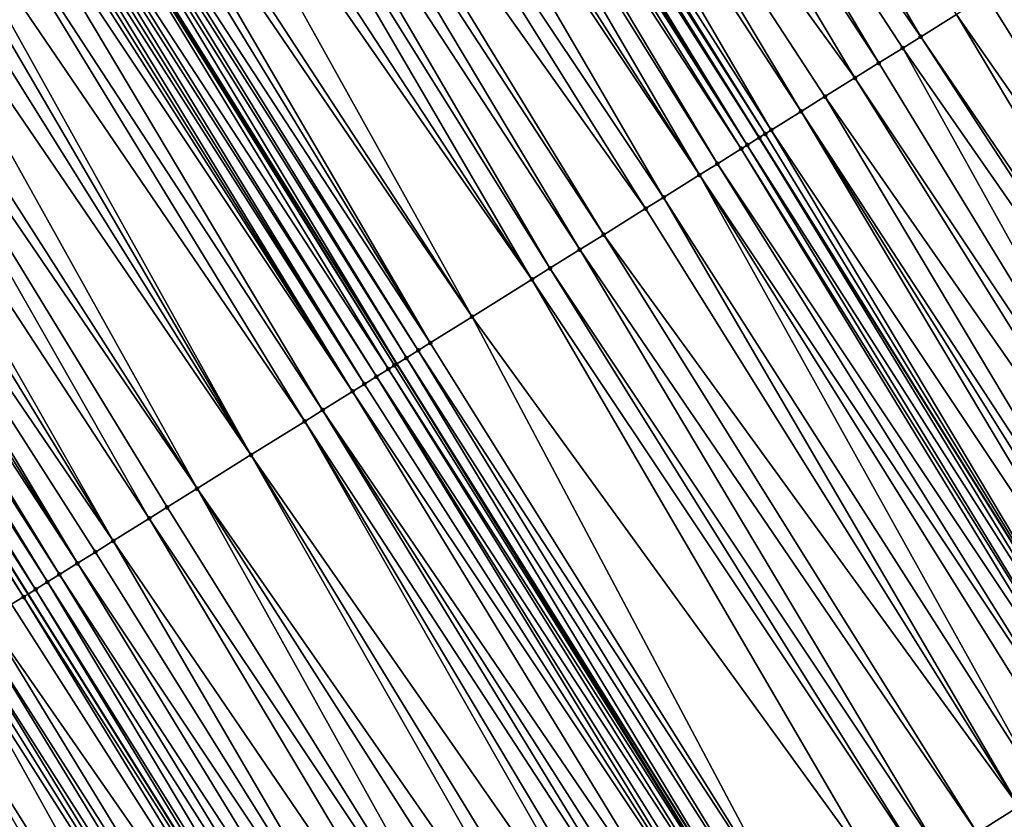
# Model space of a CAD drawing. Header units: feet. Extents: x 2004186 to 2014793, y 836912 to 864902.
# Tile 454 of 974: x 2009870 to 2009898, y 848924 to 848947. Entities that reach past the tile are written whole.
import ezdxf

# ---------------------------------------------------------------- set-up
doc = ezdxf.new("R2010")
doc.units = ezdxf.units.FT
doc.header["$LTSCALE"] = 100
doc.header["$MEASUREMENT"] = 0
for name, color, linetype, lineweight in [('EP_Travel Lane', 5, 'Continuous', 40), ('GPL_Skip Line', 2, 'Continuous', 40), ('Road Shots', 4, 'Continuous', 200), ('Road X-Section', 30, 'Continuous', 13)]:
    doc.layers.add(name, color=color, linetype=linetype, lineweight=lineweight)
doc.layers.add('I-77 SB_MM21-27-Surface-TIN', color=7, linetype='Continuous')

msp = doc.modelspace()

# ---------------------------------------------------------------- linework, layer by layer
at = {"layer": 'EP_Travel Lane'}
msp.add_polyline3d([(2009922.732590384, 848845.9093054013, 427.7466532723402), (2009912.311521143, 848862.9794874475, 427.6353479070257), (2009901.890393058, 848880.049765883, 427.5545564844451), (2009891.469273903, 848897.1200296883, 427.4691715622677), (2009881.063165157, 848913.8753565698, 427.4190355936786), (2009870.463312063, 848930.8352990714, 427.3590392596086), (2009859.863490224, 848947.7951915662, 427.2796639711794), (2009849.263633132, 848964.755140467, 427.2221198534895), (2009838.720720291, 848981.3424521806, 427.1364189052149), (2009827.963152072, 848998.2030135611, 427.0771608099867), (2009817.205627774, 849015.0635061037, 426.9972308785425), (2009806.448035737, 849031.9241048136, 426.949170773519), (2009795.557487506, 849048.2402471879, 426.8732766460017), (2009784.392036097, 849064.8334639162, 426.7987282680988), (2009773.226573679, 849081.4266970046, 426.7300865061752), (2009762.061131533, 849098.0198999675, 426.6504041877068), (2009750.965655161, 849114.3226856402, 426.583410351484)], dxfattribs=at)
at = {"layer": 'GPL_Skip Line'}
for points in [[(2009953.829437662, 848841.4261146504, 428.721481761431), (2009943.524610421, 848858.56616258, 428.6641164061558), (2009933.127624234, 848875.6511519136, 428.5878087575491), (2009922.730622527, 848892.7361667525, 428.519566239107), (2009912.33363203, 848909.8211631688, 428.4454982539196), (2009901.793440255, 848926.8179547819, 428.3846184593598), (2009891.20368886, 848943.7842266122, 428.3312489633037), (2009880.613957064, 848960.750467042, 428.2658008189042), (2009870.024222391, 848977.7167120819, 428.202126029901), (2009859.249325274, 848994.5654839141, 428.1196564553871), (2009848.421835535, 849011.3809139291, 428.0372503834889), (2009837.59432419, 849028.196377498, 427.9649437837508), (2009826.766831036, 849045.0118128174, 427.8841342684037), (2009815.719622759, 849061.6833479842, 427.8140215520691), (2009804.626809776, 849078.3250743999, 427.7626321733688), (2009793.534014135, 849094.966774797, 427.701693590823), (2009782.441233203, 849111.6084531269, 427.6326563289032), (2009771.182598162, 849128.138074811, 427.5321407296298)], [(2009933.158281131, 848852.2558033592, 428.2070710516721), (2009922.774190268, 848869.3486734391, 428.1384617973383), (2009912.390098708, 848886.4415446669, 428.0702190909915), (2009902.006056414, 848903.5343347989, 427.976362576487), (2009891.530412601, 848920.4104319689, 427.9136971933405), (2009880.92433474, 848937.3665026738, 427.8573967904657), (2009870.318280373, 848954.3225358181, 427.7865722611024), (2009859.712203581, 848971.2786048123, 427.72960863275), (2009849.022044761, 848987.9779411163, 427.6566642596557), (2009838.194197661, 849004.7931455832, 427.5752317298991), (2009827.36634023, 849021.608366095, 427.4986247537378), (2009816.538476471, 849038.4235964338, 427.4249755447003), (2009805.637161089, 849054.960949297, 427.3642147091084), (2009794.594976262, 849071.6363890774, 427.304301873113), (2009783.5527462, 849088.3118971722, 427.2693528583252), (2009772.510594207, 849104.9872873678, 427.1912455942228), (2009761.310572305, 849121.3920772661, 427.0964918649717)]]:
    msp.add_polyline3d(points, dxfattribs=at)
at = {"layer": 'I-77 SB_MM21-27-Surface-TIN', "color": 128, "linetype": 'ByBlock', "lineweight": -2}
for points in [[(2009885.703473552, 848963.928016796, 428.5017053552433), (2009884.346269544, 848963.0806695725, 428.4385580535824), (2009895.784253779, 848946.6440212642, 428.5435003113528)], [(2009885.703473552, 848963.928016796, 428.5017053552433), (2009895.784253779, 848946.6440212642, 428.5435003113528), (2009896.802156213, 848947.2795325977, 428.5912100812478)], [(2009884.346269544, 848963.0806695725, 428.4385580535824), (2009883.667673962, 848962.6569856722, 428.4030268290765), (2009894.596699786, 848945.9025932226, 428.4885496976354)], [(2009884.346269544, 848963.0806695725, 428.4385580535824), (2009895.275303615, 848946.32626391, 428.5189964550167), (2009895.784253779, 848946.6440212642, 428.5435003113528)], [(2009884.346269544, 848963.0806695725, 428.4385580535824), (2009894.596699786, 848945.9025932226, 428.4885496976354), (2009895.275303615, 848946.32626391, 428.5189964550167)], [(2009883.667673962, 848962.6569856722, 428.4030268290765), (2009882.140831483, 848961.7037007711, 428.3245719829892), (2009893.91810389, 848945.4789098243, 428.4532135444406)], [(2009883.667673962, 848962.6569856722, 428.4030268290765), (2009893.91810389, 848945.4789098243, 428.4532135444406), (2009894.596699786, 848945.9025932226, 428.4885496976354)], [(2009882.140831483, 848961.7037007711, 428.3245719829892), (2009881.46223099, 848961.2800247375, 428.2920667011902), (2009892.391252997, 848944.5256384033, 428.3799486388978)], [(2009882.140831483, 848961.7037007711, 428.3245719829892), (2009893.069851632, 848944.949317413, 428.4135966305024), (2009893.91810389, 848945.4789098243, 428.4532135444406)], [(2009882.140831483, 848961.7037007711, 428.3245719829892), (2009892.391252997, 848944.5256384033, 428.3799486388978), (2009893.069851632, 848944.949317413, 428.4135966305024)], [(2009881.46223099, 848961.2800247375, 428.2920667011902), (2009880.783617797, 848960.8563690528, 428.2673888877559), (2009891.542996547, 848943.9960527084, 428.3429151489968)], [(2009881.46223099, 848961.2800247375, 428.2920667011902), (2009891.542996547, 848943.9960527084, 428.3429151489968), (2009892.391252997, 848944.5256384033, 428.3799486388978)], [(2009880.444309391, 848960.6445441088, 428.2561647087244), (2009891.20368886, 848943.7842266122, 428.3312489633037), (2009880.613957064, 848960.750467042, 428.2658008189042)], [(2009880.783617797, 848960.8563690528, 428.2673888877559), (2009880.613957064, 848960.750467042, 428.2658008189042), (2009891.373341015, 848943.890142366, 428.3381228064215)], [(2009891.373341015, 848943.890142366, 428.3381228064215), (2009880.613957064, 848960.750467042, 428.2658008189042), (2009891.20368886, 848943.7842266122, 428.3312489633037)], [(2009880.783617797, 848960.8563690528, 428.2673888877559), (2009891.373341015, 848943.890142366, 428.3381228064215), (2009891.542996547, 848943.9960527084, 428.3429151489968)], [(2009880.105016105, 848960.4326949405, 428.2356226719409), (2009879.765706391, 848960.2208720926, 428.2252049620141), (2009890.694746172, 848943.4664572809, 428.3021378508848)], [(2009880.274666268, 848960.5386138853, 428.2437244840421), (2009880.105016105, 848960.4326949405, 428.2356226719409), (2009890.864397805, 848943.5723738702, 428.3093330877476)], [(2009880.105016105, 848960.4326949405, 428.2356226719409), (2009890.694746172, 848943.4664572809, 428.3021378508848), (2009890.864397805, 848943.5723738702, 428.3093330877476)], [(2009880.444309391, 848960.6445441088, 428.2561647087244), (2009880.274666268, 848960.5386138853, 428.2437244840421), (2009890.864397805, 848943.5723738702, 428.3093330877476)], [(2009880.444309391, 848960.6445441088, 428.2561647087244), (2009890.864397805, 848943.5723738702, 428.3093330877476), (2009891.20368886, 848943.7842266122, 428.3312489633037)], [(2009879.765706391, 848960.2208720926, 428.2252049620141), (2009879.426400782, 848960.0090426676, 428.2122571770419), (2009890.016129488, 848943.0428071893, 428.2796135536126)], [(2009879.765706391, 848960.2208720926, 428.2252049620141), (2009890.016129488, 848943.0428071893, 428.2796135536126), (2009890.694746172, 848943.4664572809, 428.3021378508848)], [(2009879.426400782, 848960.0090426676, 428.2122571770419), (2009878.747803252, 848959.5853618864, 428.1779257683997), (2009889.507177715, 848942.7250524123, 428.2561009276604)], [(2009879.426400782, 848960.0090426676, 428.2122571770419), (2009889.507177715, 848942.7250524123, 428.2561009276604), (2009890.016129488, 848943.0428071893, 428.2796135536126)], [(2009878.747803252, 848959.5853618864, 428.1779257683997), (2009878.40851081, 848959.3735113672, 428.1568640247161), (2009889.507177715, 848942.7250524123, 428.2561009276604)], [(2009878.40851081, 848959.3735113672, 428.1568640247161), (2009877.390617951, 848958.7379846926, 428.103250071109), (2009888.489289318, 848942.0895185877, 428.1997398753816)], [(2009878.40851081, 848959.3735113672, 428.1568640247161), (2009888.489289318, 848942.0895185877, 428.1997398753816), (2009889.507177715, 848942.7250524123, 428.2561009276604)], [(2009877.390617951, 848958.7379846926, 428.103250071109), (2009876.372709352, 848958.1024832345, 428.0593360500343), (2009887.980334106, 848941.7717693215, 428.1783470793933)], [(2009877.390617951, 848958.7379846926, 428.103250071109), (2009887.980334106, 848941.7717693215, 428.1783470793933), (2009888.489289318, 848942.0895185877, 428.1997398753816)], [(2009876.372709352, 848958.1024832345, 428.0593360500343), (2009875.863751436, 848957.7847382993, 428.0396076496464), (2009886.792781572, 848941.0303389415, 428.1224969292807)], [(2009876.372709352, 848958.1024832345, 428.0593360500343), (2009886.792781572, 848941.0303389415, 428.1224969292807), (2009887.980334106, 848941.7717693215, 428.1783470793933)], [(2009875.863751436, 848957.7847382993, 428.0396076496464), (2009875.185142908, 848957.3610751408, 428.0120548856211), (2009886.114172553, 848940.6066765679, 428.0952482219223)], [(2009875.863751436, 848957.7847382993, 428.0396076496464), (2009886.114172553, 848940.6066765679, 428.0952482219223), (2009886.792781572, 848941.0303389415, 428.1224969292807)], [(2009875.185142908, 848957.3610751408, 428.0120548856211), (2009874.676191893, 848957.0433191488, 427.988073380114), (2009885.26591638, 848940.0770904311, 428.0580447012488)], [(2009875.185142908, 848957.3610751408, 428.0120548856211), (2009885.26591638, 848940.0770904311, 428.0580447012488), (2009886.114172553, 848940.6066765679, 428.0952482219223)], [(2009874.676191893, 848957.0433191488, 427.988073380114), (2009873.827940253, 848956.5137257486, 427.9480733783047), (2009884.756960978, 848939.7593414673, 428.0367681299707)], [(2009874.676191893, 848957.0433191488, 427.988073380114), (2009884.756960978, 848939.7593414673, 428.0367681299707), (2009885.26591638, 848940.0770904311, 428.0580447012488)], [(2009873.827940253, 848956.5137257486, 427.9480733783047), (2009873.31898419, 848956.195977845, 427.9272031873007), (2009884.756960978, 848939.7593414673, 428.0367681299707)], [(2009873.31898419, 848956.195977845, 427.9272031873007), (2009872.131420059, 848955.4545660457, 427.8784966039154), (2009883.060449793, 848938.7001673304, 427.9616445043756)], [(2009873.31898419, 848956.195977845, 427.9272031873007), (2009883.060449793, 848938.7001673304, 427.9616445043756), (2009884.756960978, 848939.7593414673, 428.0367681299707)], [(2009872.131420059, 848955.4545660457, 427.8784966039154), (2009871.792111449, 848955.2427414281, 427.8673981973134), (2009883.060449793, 848938.7001673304, 427.9616445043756)], [(2009871.792111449, 848955.2427414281, 427.8673981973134), (2009871.452805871, 848955.0309119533, 427.8544313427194), (2009881.872879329, 848937.9587656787, 427.9168448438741)], [(2009871.792111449, 848955.2427414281, 427.8673981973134), (2009881.872879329, 848937.9587656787, 427.9168448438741), (2009883.060449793, 848938.7001673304, 427.9616445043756)], [(2009871.452805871, 848955.0309119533, 427.8544313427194), (2009870.943856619, 848954.7131531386, 427.8293639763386), (2009881.872879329, 848937.9587656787, 427.9168448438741)], [(2009870.774210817, 848954.6072272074, 427.8185748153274), (2009870.60456865, 848954.5012954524, 427.8055454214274), (2009881.194294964, 848937.5350638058, 427.8744024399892)], [(2009870.943856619, 848954.7131531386, 427.8293639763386), (2009870.774210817, 848954.6072272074, 427.8185748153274), (2009881.53358005, 848937.7469261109, 427.8999967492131)], [(2009870.774210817, 848954.6072272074, 427.8185748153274), (2009881.194294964, 848937.5350638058, 427.8744024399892), (2009881.53358005, 848937.7469261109, 427.8999967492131)], [(2009870.943856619, 848954.7131531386, 427.8293639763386), (2009881.53358005, 848937.7469261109, 427.8999967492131), (2009881.872879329, 848937.9587656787, 427.9168448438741)], [(2009870.265278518, 848954.2894412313, 427.7830596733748), (2009869.756302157, 848953.971725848, 427.7746987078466), (2009880.685352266, 848937.2172944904, 427.845297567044)], [(2009870.265278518, 848954.2894412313, 427.7830596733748), (2009880.855003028, 848937.3232124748, 427.8530293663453), (2009870.318280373, 848954.3225358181, 427.7865722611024)], [(2009870.265278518, 848954.2894412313, 427.7830596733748), (2009880.685352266, 848937.2172944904, 427.845297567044), (2009880.855003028, 848937.3232124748, 427.8530293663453)], [(2009870.60456865, 848954.5012954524, 427.8055454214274), (2009870.318280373, 848954.3225358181, 427.7865722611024), (2009880.92433474, 848937.3665026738, 427.8573967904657)], [(2009880.855003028, 848937.3232124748, 427.8530293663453), (2009880.92433474, 848937.3665026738, 427.8573967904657), (2009870.318280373, 848954.3225358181, 427.7865722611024)], [(2009870.60456865, 848954.5012954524, 427.8055454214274), (2009880.92433474, 848937.3665026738, 427.8573967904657), (2009881.194294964, 848937.5350638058, 427.8744024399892)], [(2009869.416979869, 848953.7599231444, 427.7720295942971), (2009869.247325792, 848953.6540104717, 427.7663403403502), (2009880.006732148, 848936.7936498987, 427.8248888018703)], [(2009869.58663837, 848953.8658287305, 427.7749928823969), (2009869.416979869, 848953.7599231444, 427.7720295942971), (2009880.006732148, 848936.7936498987, 427.8248888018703)], [(2009869.756302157, 848953.971725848, 427.7746987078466), (2009869.58663837, 848953.8658287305, 427.7749928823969), (2009880.346047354, 848937.0054639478, 427.8319209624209)], [(2009869.58663837, 848953.8658287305, 427.7749928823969), (2009880.006732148, 848936.7936498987, 427.8248888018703), (2009880.346047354, 848937.0054639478, 427.8319209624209)], [(2009869.756302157, 848953.971725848, 427.7746987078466), (2009880.346047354, 848937.0054639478, 427.8319209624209), (2009880.685352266, 848937.2172944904, 427.845297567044)], [(2009868.90803537, 848953.4421567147, 427.7440331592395), (2009868.568741, 848953.2303092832, 427.7241591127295), (2009879.667431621, 848936.5818123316, 427.8088101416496)], [(2009869.077678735, 848953.5480865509, 427.7563244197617), (2009868.90803537, 848953.4421567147, 427.7440331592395), (2009879.667431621, 848936.5818123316, 427.8088101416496)], [(2009869.247325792, 848953.6540104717, 427.7663403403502), (2009869.077678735, 848953.5480865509, 427.7563244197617), (2009879.667431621, 848936.5818123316, 427.8088101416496)], [(2009869.247325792, 848953.6540104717, 427.7663403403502), (2009879.667431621, 848936.5818123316, 427.8088101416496), (2009880.006732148, 848936.7936498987, 427.8248888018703)], [(2009868.568741, 848953.2303092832, 427.7241591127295), (2009867.890138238, 848952.8066368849, 427.6930522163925), (2009878.819180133, 848936.0522186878, 427.7687190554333)], [(2009868.568741, 848953.2303092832, 427.7241591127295), (2009878.819180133, 848936.0522186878, 427.7687190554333), (2009879.667431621, 848936.5818123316, 427.8088101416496)], [(2009867.890138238, 848952.8066368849, 427.6930522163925), (2009867.041896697, 848952.2770273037, 427.6468280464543), (2009878.310233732, 848935.7344553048, 427.741896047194)], [(2009867.890138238, 848952.8066368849, 427.6930522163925), (2009878.310233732, 848935.7344553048, 427.741896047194), (2009878.819180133, 848936.0522186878, 427.7687190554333)], [(2009866.70260748, 848952.0651716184, 427.6237789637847), (2009866.193667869, 848951.7473973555, 427.5927695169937), (2009876.7833987, 848934.7811584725, 427.6588563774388)], [(2009867.041896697, 848952.2770273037, 427.6468280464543), (2009866.70260748, 848952.0651716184, 427.6237789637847), (2009876.7833987, 848934.7811584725, 427.6588563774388)], [(2009867.041896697, 848952.2770273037, 427.6468280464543), (2009876.7833987, 848934.7811584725, 427.6588563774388), (2009878.310233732, 848935.7344553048, 427.741896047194)], [(2009866.193667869, 848951.7473973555, 427.5927695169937), (2009865.51506723, 848951.323721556, 427.5603543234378), (2009876.7833987, 848934.7811584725, 427.6588563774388)], [(2009865.51506723, 848951.323721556, 427.5603543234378), (2009864.497158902, 848950.6882196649, 427.5162736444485), (2009875.256546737, 848933.8278887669, 427.5862512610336)], [(2009865.51506723, 848951.323721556, 427.5603543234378), (2009875.256546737, 848933.8278887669, 427.5862512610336), (2009876.7833987, 848934.7811584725, 427.6588563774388)], [(2009864.497158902, 848950.6882196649, 427.5162736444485), (2009863.988211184, 848950.3704583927, 427.4902610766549), (2009875.256546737, 848933.8278887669, 427.5862512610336)], [(2009863.988211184, 848950.3704583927, 427.4902610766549), (2009862.970309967, 848949.7349451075, 427.4417975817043), (2009873.899347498, 848932.9805339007, 427.5201682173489)], [(2009863.988211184, 848950.3704583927, 427.4902610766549), (2009874.408301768, 848933.298284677, 427.5421419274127), (2009875.256546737, 848933.8278887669, 427.5862512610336)], [(2009863.988211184, 848950.3704583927, 427.4902610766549), (2009873.899347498, 848932.9805339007, 427.5201682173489), (2009874.408301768, 848933.298284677, 427.5421419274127)], [(2009862.970309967, 848949.7349451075, 427.4417975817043), (2009862.461367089, 848949.4171760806, 427.412802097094), (2009872.881455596, 848932.3450056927, 427.4659676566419)], [(2009862.970309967, 848949.7349451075, 427.4417975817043), (2009872.881455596, 848932.3450056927, 427.4659676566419), (2009873.899347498, 848932.9805339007, 427.5201682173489)], [(2009862.461367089, 848949.4171760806, 427.412802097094), (2009861.613124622, 848948.8875679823, 427.3671483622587), (2009872.881455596, 848932.3450056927, 427.4659676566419)], [(2009861.613124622, 848948.8875679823, 427.3671483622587), (2009861.27381923, 848948.6757382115, 427.3540676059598), (2009871.863531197, 848931.7095295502, 427.4317944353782)], [(2009861.613124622, 848948.8875679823, 427.3671483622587), (2009872.372500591, 848932.0272560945, 427.4444471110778), (2009872.881455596, 848932.3450056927, 427.4659676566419)], [(2009861.613124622, 848948.8875679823, 427.3671483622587), (2009871.863531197, 848931.7095295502, 427.4317944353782), (2009872.372500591, 848932.0272560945, 427.4444471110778)], [(2009860.934518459, 848948.4639010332, 427.3381375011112), (2009860.59522336, 848948.2520547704, 427.3187130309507), (2009871.354581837, 848931.3917709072, 427.4067948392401)], [(2009861.27381923, 848948.6757382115, 427.3540676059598), (2009860.934518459, 848948.4639010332, 427.3381375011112), (2009871.863531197, 848931.7095295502, 427.4317944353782)], [(2009860.934518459, 848948.4639010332, 427.3381375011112), (2009871.354581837, 848931.3917709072, 427.4067948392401), (2009871.863531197, 848931.7095295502, 427.4317944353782)], [(2009860.59522336, 848948.2520547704, 427.3187130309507), (2009860.255938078, 848948.0401927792, 427.2932384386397), (2009871.015290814, 848931.1799181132, 427.3848590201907)], [(2009860.59522336, 848948.2520547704, 427.3187130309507), (2009871.015290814, 848931.1799181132, 427.3848590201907), (2009871.354581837, 848931.3917709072, 427.4067948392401)], [(2009898.329015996, 848948.2327897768, 428.6589967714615), (2009897.650417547, 848947.8091104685, 428.6252339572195), (2009908.240163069, 848930.8428480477, 428.6822455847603)], [(2009860.086291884, 848947.9342674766, 427.282690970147), (2009859.916635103, 848947.828359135, 427.2786677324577), (2009870.675998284, 848930.9680677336, 427.3638520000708)], [(2009860.255938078, 848948.0401927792, 427.2932384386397), (2009860.086291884, 848947.9342674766, 427.282690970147), (2009870.675998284, 848930.9680677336, 427.3638520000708)], [(2009860.255938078, 848948.0401927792, 427.2932384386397), (2009870.675998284, 848930.9680677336, 427.3638520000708), (2009871.015290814, 848931.1799181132, 427.3848590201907)], [(2009859.577298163, 848947.6165799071, 427.2850288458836), (2009870.336684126, 848930.7562520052, 427.3561738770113), (2009859.863490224, 848947.7951915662, 427.2796639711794)], [(2009859.577298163, 848947.6165799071, 427.2850288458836), (2009869.997364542, 848930.5444449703, 427.3518396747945), (2009870.336684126, 848930.7562520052, 427.3561738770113)], [(2009859.916635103, 848947.828359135, 427.2786677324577), (2009859.863490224, 848947.7951915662, 427.2796639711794), (2009870.463312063, 848930.8352990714, 427.3590392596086)], [(2009870.336684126, 848930.7562520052, 427.3561738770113), (2009870.463312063, 848930.8352990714, 427.3590392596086), (2009859.863490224, 848947.7951915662, 427.2796639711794)], [(2009859.916635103, 848947.828359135, 427.2786677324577), (2009870.463312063, 848930.8352990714, 427.3590392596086), (2009870.675998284, 848930.9680677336, 427.3638520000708)], [(2009897.650417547, 848947.8091104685, 428.6252339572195), (2009896.802156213, 848947.2795325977, 428.5912100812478), (2009908.240163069, 848930.8428480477, 428.6822455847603)], [(2009896.802156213, 848947.2795325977, 428.5912100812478), (2009895.784253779, 848946.6440212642, 428.5435003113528), (2009907.052599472, 848930.1014353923, 428.6332092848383)], [(2009896.802156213, 848947.2795325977, 428.5912100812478), (2009907.052599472, 848930.1014353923, 428.6332092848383), (2009908.240163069, 848930.8428480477, 428.6822455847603)], [(2009895.784253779, 848946.6440212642, 428.5435003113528), (2009895.275303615, 848946.32626391, 428.5189964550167), (2009906.713300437, 848929.8895954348, 428.6162100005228)], [(2009895.784253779, 848946.6440212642, 428.5435003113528), (2009906.713300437, 848929.8895954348, 428.6162100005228), (2009907.052599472, 848930.1014353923, 428.6332092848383)], [(2009895.275303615, 848946.32626391, 428.5189964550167), (2009894.596699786, 848945.9025932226, 428.4885496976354), (2009905.016796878, 848928.8304090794, 428.5363803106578)], [(2009895.275303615, 848946.32626391, 428.5189964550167), (2009905.016796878, 848928.8304090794, 428.5363803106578), (2009906.713300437, 848929.8895954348, 428.6162100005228)], [(2009894.596699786, 848945.9025932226, 428.4885496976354), (2009893.91810389, 848945.4789098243, 428.4532135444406), (2009905.016796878, 848928.8304090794, 428.5363803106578)], [(2009893.91810389, 848945.4789098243, 428.4532135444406), (2009893.069851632, 848944.949317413, 428.4135966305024), (2009904.507850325, 848928.5126459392, 428.5096489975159)], [(2009893.91810389, 848945.4789098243, 428.4532135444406), (2009904.507850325, 848928.5126459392, 428.5096489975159), (2009905.016796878, 848928.8304090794, 428.5363803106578)], [(2009893.069851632, 848944.949317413, 428.4135966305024), (2009892.391252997, 848944.5256384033, 428.3799486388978), (2009903.320296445, 848927.7712177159, 428.4546242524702)], [(2009893.069851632, 848944.949317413, 428.4135966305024), (2009903.320296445, 848927.7712177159, 428.4546242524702), (2009904.507850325, 848928.5126459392, 428.5096489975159)], [(2009892.391252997, 848944.5256384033, 428.3799486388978), (2009891.542996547, 848943.9960527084, 428.3429151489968), (2009902.64169887, 848927.3475370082, 428.4203208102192)], [(2009892.391252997, 848944.5256384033, 428.3799486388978), (2009902.980997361, 848927.5593778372, 428.4376553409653), (2009903.320296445, 848927.7712177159, 428.4546242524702)], [(2009892.391252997, 848944.5256384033, 428.3799486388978), (2009902.64169887, 848927.3475370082, 428.4203208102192), (2009902.980997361, 848927.5593778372, 428.4376553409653)], [(2009891.542996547, 848943.9960527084, 428.3429151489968), (2009891.373341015, 848943.890142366, 428.3381228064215), (2009901.793440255, 848926.8179547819, 428.3846184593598)], [(2009891.542996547, 848943.9960527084, 428.3429151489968), (2009901.793440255, 848926.8179547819, 428.3846184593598), (2009902.64169887, 848927.3475370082, 428.4203208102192)], [(2009890.864397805, 848943.5723738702, 428.3093330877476), (2009901.623788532, 848926.7120383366, 428.3774779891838), (2009891.20368886, 848943.7842266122, 428.3312489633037)], [(2009891.373341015, 848943.890142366, 428.3381228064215), (2009891.20368886, 848943.7842266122, 428.3312489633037), (2009901.793440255, 848926.8179547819, 428.3846184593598)], [(2009901.623788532, 848926.7120383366, 428.3774779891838), (2009901.793440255, 848926.8179547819, 428.3846184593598), (2009891.20368886, 848943.7842266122, 428.3312489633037)], [(2009890.694746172, 848943.4664572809, 428.3021378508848), (2009890.016129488, 848943.0428071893, 428.2796135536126), (2009901.114842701, 848926.3942740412, 428.3503022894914)], [(2009890.864397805, 848943.5723738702, 428.3093330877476), (2009890.694746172, 848943.4664572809, 428.3021378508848), (2009901.28449371, 848926.5001916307, 428.3578829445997)], [(2009890.694746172, 848943.4664572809, 428.3021378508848), (2009901.114842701, 848926.3942740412, 428.3503022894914), (2009901.28449371, 848926.5001916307, 428.3578829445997)], [(2009890.864397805, 848943.5723738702, 428.3093330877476), (2009901.28449371, 848926.5001916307, 428.3578829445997), (2009901.623788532, 848926.7120383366, 428.3774779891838)], [(2009890.016129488, 848943.0428071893, 428.2796135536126), (2009889.507177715, 848942.7250524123, 428.2561009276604), (2009900.605879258, 848926.0765379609, 428.3339798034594)], [(2009890.016129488, 848943.0428071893, 428.2796135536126), (2009900.605879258, 848926.0765379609, 428.3339798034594), (2009901.114842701, 848926.3942740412, 428.3503022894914)], [(2009889.507177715, 848942.7250524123, 428.2561009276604), (2009888.489289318, 848942.0895185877, 428.1997398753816), (2009899.248686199, 848925.2291731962, 428.2640845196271)], [(2009889.507177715, 848942.7250524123, 428.2561009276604), (2009900.096926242, 848925.7587851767, 428.3112319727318), (2009900.605879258, 848926.0765379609, 428.3339798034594)], [(2009889.507177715, 848942.7250524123, 428.2561009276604), (2009899.248686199, 848925.2291731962, 428.2640845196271), (2009900.096926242, 848925.7587851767, 428.3112319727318)], [(2009888.489289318, 848942.0895185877, 428.1997398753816), (2009887.980334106, 848941.7717693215, 428.1783470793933), (2009898.570087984, 848924.805493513, 428.2301750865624)], [(2009888.489289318, 848942.0895185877, 428.1997398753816), (2009898.570087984, 848924.805493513, 428.2301750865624), (2009899.248686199, 848925.2291731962, 428.2640845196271)], [(2009887.980334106, 848941.7717693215, 428.1783470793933), (2009886.792781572, 848941.0303389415, 428.1224969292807), (2009898.570087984, 848924.805493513, 428.2301750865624)], [(2009886.792781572, 848941.0303389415, 428.1224969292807), (2009886.114172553, 848940.6066765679, 428.0952482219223), (2009897.382528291, 848924.0640746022, 428.1787324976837)], [(2009886.792781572, 848941.0303389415, 428.1224969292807), (2009897.382528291, 848924.0640746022, 428.1787324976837), (2009898.570087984, 848924.805493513, 428.2301750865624)], [(2009886.114172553, 848940.6066765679, 428.0952482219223), (2009885.26591638, 848940.0770904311, 428.0580447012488), (2009896.364612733, 848923.4285842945, 428.1391069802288)], [(2009886.114172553, 848940.6066765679, 428.0952482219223), (2009896.364612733, 848923.4285842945, 428.1391069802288), (2009897.382528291, 848924.0640746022, 428.1787324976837)], [(2009885.26591638, 848940.0770904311, 428.0580447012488), (2009884.756960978, 848939.7593414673, 428.0367681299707), (2009895.855662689, 848923.1108267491, 428.1145277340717)], [(2009885.26591638, 848940.0770904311, 428.0580447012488), (2009895.855662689, 848923.1108267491, 428.1145277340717), (2009896.364612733, 848923.4285842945, 428.1391069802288)], [(2009884.756960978, 848939.7593414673, 428.0367681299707), (2009883.060449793, 848938.7001673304, 427.9616445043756), (2009894.837760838, 848922.47531448, 428.0664546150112)], [(2009884.756960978, 848939.7593414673, 428.0367681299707), (2009894.837760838, 848922.47531448, 428.0664546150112), (2009895.855662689, 848923.1108267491, 428.1145277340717)], [(2009883.060449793, 848938.7001673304, 427.9616445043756), (2009881.872879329, 848937.9587656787, 427.9168448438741), (2009892.462632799, 848920.9924905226, 427.9689023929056)], [(2009883.060449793, 848938.7001673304, 427.9616445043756), (2009892.462632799, 848920.9924905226, 427.9689023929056), (2009894.837760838, 848922.47531448, 428.0664546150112)], [(2009881.872879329, 848937.9587656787, 427.9168448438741), (2009881.53358005, 848937.7469261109, 427.8999967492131), (2009892.462632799, 848920.9924905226, 427.9689023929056)], [(2009881.194294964, 848937.5350638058, 427.8744024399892), (2009880.92433474, 848937.3665026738, 427.8573967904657), (2009891.530412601, 848920.4104319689, 427.9136971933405)], [(2009881.53358005, 848937.7469261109, 427.8999967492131), (2009881.194294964, 848937.5350638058, 427.8744024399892), (2009891.953683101, 848920.6747324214, 427.9441093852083)], [(2009881.194294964, 848937.5350638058, 427.8744024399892), (2009891.530412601, 848920.4104319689, 427.9136971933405), (2009891.953683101, 848920.6747324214, 427.9441093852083)], [(2009881.53358005, 848937.7469261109, 427.8999967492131), (2009891.953683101, 848920.6747324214, 427.9441093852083), (2009892.462632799, 848920.9924905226, 427.9689023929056)], [(2009880.855003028, 848937.3232124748, 427.8530293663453), (2009880.685352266, 848937.2172944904, 427.845297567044), (2009891.444752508, 848920.3569437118, 427.9075424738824)], [(2009880.855003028, 848937.3232124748, 427.8530293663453), (2009891.444752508, 848920.3569437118, 427.9075424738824), (2009880.92433474, 848937.3665026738, 427.8573967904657)], [(2009891.444752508, 848920.3569437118, 427.9075424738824), (2009891.530412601, 848920.4104319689, 427.9136971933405), (2009880.92433474, 848937.3665026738, 427.8573967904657)], [(2009880.346047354, 848937.0054639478, 427.8319209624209), (2009880.006732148, 848936.7936498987, 427.8248888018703), (2009890.766114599, 848919.9333276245, 427.8980958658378)], [(2009880.685352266, 848937.2172944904, 427.845297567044), (2009880.346047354, 848937.0054639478, 427.8319209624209), (2009891.27509932, 848920.2510296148, 427.9013053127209)], [(2009880.346047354, 848937.0054639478, 427.8319209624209), (2009890.93577055, 848920.0392372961, 427.9026307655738), (2009891.27509932, 848920.2510296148, 427.9013053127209)], [(2009880.346047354, 848937.0054639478, 427.8319209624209), (2009890.766114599, 848919.9333276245, 427.8980958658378), (2009890.93577055, 848920.0392372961, 427.9026307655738)], [(2009880.685352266, 848937.2172944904, 427.845297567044), (2009891.27509932, 848920.2510296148, 427.9013053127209), (2009891.444752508, 848920.3569437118, 427.9075424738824)], [(2009880.006732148, 848936.7936498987, 427.8248888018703), (2009879.667431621, 848936.5818123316, 427.8088101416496), (2009890.766114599, 848919.9333276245, 427.8980958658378)], [(2009879.667431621, 848936.5818123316, 427.8088101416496), (2009878.819180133, 848936.0522186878, 427.7687190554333), (2009890.087517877, 848919.5096455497, 427.8632665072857)], [(2009879.667431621, 848936.5818123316, 427.8088101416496), (2009890.087517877, 848919.5096455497, 427.8632665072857), (2009890.766114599, 848919.9333276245, 427.8980958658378)], [(2009878.819180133, 848936.0522186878, 427.7687190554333), (2009878.310233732, 848935.7344553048, 427.741896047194), (2009889.2392718, 848918.9800432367, 427.819837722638)], [(2009878.819180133, 848936.0522186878, 427.7687190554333), (2009889.578574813, 848919.1918768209, 427.834385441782), (2009890.087517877, 848919.5096455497, 427.8632665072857)], [(2009878.819180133, 848936.0522186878, 427.7687190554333), (2009889.2392718, 848918.9800432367, 427.819837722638), (2009889.578574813, 848919.1918768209, 427.834385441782)], [(2009878.310233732, 848935.7344553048, 427.741896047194), (2009876.7833987, 848934.7811584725, 427.6588563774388), (2009888.221377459, 848918.3445189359, 427.7671364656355)], [(2009878.310233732, 848935.7344553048, 427.741896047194), (2009888.560679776, 848918.5563536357, 427.7821133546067), (2009889.2392718, 848918.9800432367, 427.819837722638)], [(2009878.310233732, 848935.7344553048, 427.741896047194), (2009888.221377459, 848918.3445189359, 427.7671364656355), (2009888.560679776, 848918.5563536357, 427.7821133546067)], [(2009876.7833987, 848934.7811584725, 427.6588563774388), (2009875.256546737, 848933.8278887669, 427.5862512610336), (2009886.694532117, 848917.391238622, 427.690445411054)], [(2009876.7833987, 848934.7811584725, 427.6588563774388), (2009887.20348402, 848917.7089931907, 427.7138795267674), (2009888.221377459, 848918.3445189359, 427.7671364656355)], [(2009876.7833987, 848934.7811584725, 427.6588563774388), (2009886.694532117, 848917.391238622, 427.690445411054), (2009887.20348402, 848917.7089931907, 427.7138795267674)], [(2009875.256546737, 848933.8278887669, 427.5862512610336), (2009874.408301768, 848933.298284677, 427.5421419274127), (2009884.998028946, 848916.3320516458, 427.6103769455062)], [(2009875.256546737, 848933.8278887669, 427.5862512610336), (2009886.015927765, 848916.9675687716, 427.6603182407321), (2009886.694532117, 848917.391238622, 427.690445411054)], [(2009875.256546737, 848933.8278887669, 427.5862512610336), (2009884.998028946, 848916.3320516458, 427.6103769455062), (2009886.015927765, 848916.9675687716, 427.6603182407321)], [(2009874.408301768, 848933.298284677, 427.5421419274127), (2009873.899347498, 848932.9805339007, 427.5201682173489), (2009884.998028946, 848916.3320516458, 427.6103769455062)], [(2009873.899347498, 848932.9805339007, 427.5201682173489), (2009872.881455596, 848932.3450056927, 427.4659676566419), (2009884.149774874, 848915.8024621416, 427.5718751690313)], [(2009873.899347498, 848932.9805339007, 427.5201682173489), (2009884.149774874, 848915.8024621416, 427.5718751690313), (2009884.998028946, 848916.3320516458, 427.6103769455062)], [(2009872.881455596, 848932.3450056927, 427.4659676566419), (2009872.372500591, 848932.0272560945, 427.4444471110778), (2009882.962229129, 848915.0610208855, 427.511837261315)], [(2009872.881455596, 848932.3450056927, 427.4659676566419), (2009882.962229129, 848915.0610208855, 427.511837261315), (2009884.149774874, 848915.8024621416, 427.5718751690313)], [(2009872.372500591, 848932.0272560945, 427.4444471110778), (2009871.863531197, 848931.7095295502, 427.4317944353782), (2009882.962229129, 848915.0610208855, 427.511837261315)], [(2009871.863531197, 848931.7095295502, 427.4317944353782), (2009871.354581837, 848931.3917709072, 427.4067948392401), (2009882.283616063, 848914.6373649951, 427.4870799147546)], [(2009871.863531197, 848931.7095295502, 427.4317944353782), (2009882.283616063, 848914.6373649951, 427.4870799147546), (2009882.962229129, 848915.0610208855, 427.511837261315)], [(2009871.354581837, 848931.3917709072, 427.4067948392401), (2009871.015290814, 848931.1799181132, 427.3848590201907), (2009881.774669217, 848914.3196023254, 427.4605295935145)], [(2009871.354581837, 848931.3917709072, 427.4067948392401), (2009881.774669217, 848914.3196023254, 427.4605295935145), (2009882.283616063, 848914.6373649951, 427.4870799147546)], [(2009871.015290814, 848931.1799181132, 427.3848590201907), (2009870.675998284, 848930.9680677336, 427.3638520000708), (2009881.26573334, 848914.0018220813, 427.4272189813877)], [(2009871.015290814, 848931.1799181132, 427.3848590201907), (2009881.26573334, 848914.0018220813, 427.4272189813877), (2009881.774669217, 848914.3196023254, 427.4605295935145)], [(2009870.336684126, 848930.7562520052, 427.3561738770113), (2009881.063165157, 848913.8753565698, 427.4190355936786), (2009870.463312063, 848930.8352990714, 427.3590392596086)], [(2009870.675998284, 848930.9680677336, 427.3638520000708), (2009870.463312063, 848930.8352990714, 427.3590392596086), (2009881.063165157, 848913.8753565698, 427.4190355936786)], [(2009870.675998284, 848930.9680677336, 427.3638520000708), (2009881.063165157, 848913.8753565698, 427.4190355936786), (2009881.26573334, 848914.0018220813, 427.4272189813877)], [(2009869.997364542, 848930.5444449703, 427.3518396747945), (2009869.318727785, 848930.1208270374, 427.341685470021), (2009880.756776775, 848913.6840749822, 427.4066580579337)], [(2009870.336684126, 848930.7562520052, 427.3561738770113), (2009869.997364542, 848930.5444449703, 427.3518396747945), (2009880.756776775, 848913.6840749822, 427.4066580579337)], [(2009870.336684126, 848930.7562520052, 427.3561738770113), (2009880.756776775, 848913.6840749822, 427.4066580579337), (2009881.063165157, 848913.8753565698, 427.4190355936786)], [(2009869.318727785, 848930.1208270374, 427.341685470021), (2009868.979420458, 848929.9090003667, 427.3297982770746), (2009879.738874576, 848913.048563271, 427.3587995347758)], [(2009869.318727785, 848930.1208270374, 427.341685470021), (2009879.738874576, 848913.048563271, 427.3587995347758), (2009880.756776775, 848913.6840749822, 427.4066580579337)], [(2009868.640127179, 848929.6971511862, 427.3092524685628), (2009868.470476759, 848929.5912326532, 427.301309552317), (2009879.060248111, 848912.6249288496, 427.3423004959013)], [(2009868.979420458, 848929.9090003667, 427.3297982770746), (2009868.640127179, 848929.6971511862, 427.3092524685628), (2009879.399559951, 848912.8367482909, 427.3514079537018)], [(2009868.640127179, 848929.6971511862, 427.3092524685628), (2009879.060248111, 848912.6249288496, 427.3423004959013), (2009879.399559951, 848912.8367482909, 427.3514079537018)], [(2009868.979420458, 848929.9090003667, 427.3297982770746), (2009879.399559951, 848912.8367482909, 427.3514079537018), (2009879.738874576, 848913.048563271, 427.3587995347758)], [(2009868.30082042, 848929.4853236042, 427.297014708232), (2009867.452555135, 848928.9557520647, 427.265426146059), (2009878.042349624, 848911.9894111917, 427.2921544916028)], [(2009868.470476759, 848929.5912326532, 427.301309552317), (2009868.30082042, 848929.4853236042, 427.297014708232), (2009879.060248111, 848912.6249288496, 427.3423004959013)], [(2009868.30082042, 848929.4853236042, 427.297014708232), (2009878.042349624, 848911.9894111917, 427.2921544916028), (2009879.060248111, 848912.6249288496, 427.3423004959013)], [(2009867.452555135, 848928.9557520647, 427.265426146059), (2009866.604300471, 848928.4261635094, 427.2272923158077), (2009877.363756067, 848911.5657240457, 427.2553744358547)], [(2009867.452555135, 848928.9557520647, 427.265426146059), (2009877.363756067, 848911.5657240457, 427.2553744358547), (2009878.042349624, 848911.9894111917, 427.2921544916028)], [(2009866.604300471, 848928.4261635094, 427.2272923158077), (2009866.095356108, 848928.10839686, 427.199212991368), (2009877.363756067, 848911.5657240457, 427.2553744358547)], [(2009866.095356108, 848928.10839686, 427.199212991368), (2009865.756056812, 848927.8965573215, 427.1823760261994), (2009877.363756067, 848911.5657240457, 427.2553744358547)], [(2009865.756056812, 848927.8965573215, 427.1823760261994), (2009865.247103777, 848927.578804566, 427.1596410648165), (2009874.988709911, 848910.0827689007, 427.1073598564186)], [(2009865.756056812, 848927.8965573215, 427.1823760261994), (2009874.988709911, 848910.0827689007, 427.1073598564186), (2009877.363756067, 848911.5657240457, 427.2553744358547)], [(2009865.247103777, 848927.578804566, 427.1596410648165), (2009864.568506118, 848927.1551239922, 427.1253914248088), (2009874.988709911, 848910.0827689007, 427.1073598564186)], [(2009864.22921111, 848926.9432775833, 427.1059118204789), (2009862.872036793, 848926.0958827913, 427.0244709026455), (2009873.97081867, 848909.4472396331, 427.0527480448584)], [(2009864.568506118, 848927.1551239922, 427.1253914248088), (2009864.22921111, 848926.9432775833, 427.1059118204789), (2009874.988709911, 848910.0827689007, 427.1073598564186)], [(2009864.22921111, 848926.9432775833, 427.1059118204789), (2009873.97081867, 848909.4472396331, 427.0527480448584), (2009874.988709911, 848910.0827689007, 427.1073598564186)], [(2009898.570087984, 848924.805493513, 428.2301750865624), (2009897.382528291, 848924.0640746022, 428.1787324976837), (2009908.404397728, 848907.4292772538, 428.2678827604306)]]:
    msp.add_3dface(points, dxfattribs=at)
at = {"layer": 'Road Shots', "lineweight": 100}
for p in [(2009895.784253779, 848946.6440212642, 428.5435003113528), (2009895.275303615, 848946.32626391, 428.5189964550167), (2009894.596699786, 848945.9025932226, 428.4885496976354), (2009893.91810389, 848945.4789098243, 428.4532135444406), (2009893.069851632, 848944.949317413, 428.4135966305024), (2009892.391252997, 848944.5256384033, 428.3799486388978), (2009891.542996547, 848943.9960527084, 428.3429151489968), (2009891.20368886, 848943.7842266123, 428.3312489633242), (2009891.373341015, 848943.890142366, 428.3381228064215), (2009890.694746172, 848943.4664572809, 428.3021378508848), (2009890.864397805, 848943.5723738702, 428.3093330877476), (2009890.016129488, 848943.0428071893, 428.2796135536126), (2009889.507177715, 848942.7250524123, 428.2561009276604), (2009888.489289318, 848942.0895185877, 428.1997398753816), (2009887.980334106, 848941.7717693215, 428.1783470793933), (2009886.792781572, 848941.0303389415, 428.1224969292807), (2009886.114172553, 848940.6066765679, 428.0952482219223), (2009885.26591638, 848940.0770904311, 428.0580447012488), (2009884.756960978, 848939.7593414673, 428.0367681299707), (2009883.060449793, 848938.7001673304, 427.9616445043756), (2009881.872879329, 848937.9587656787, 427.9168448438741), (2009881.194294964, 848937.5350638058, 427.8744024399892), (2009881.53358005, 848937.7469261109, 427.8999967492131), (2009880.855003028, 848937.3232124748, 427.8530293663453), (2009880.346047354, 848937.0054639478, 427.8319209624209), (2009880.685352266, 848937.2172944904, 427.845297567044), (2009880.006732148, 848936.7936498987, 427.8248888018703), (2009879.667431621, 848936.5818123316, 427.8088101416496), (2009878.819180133, 848936.0522186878, 427.7687190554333), (2009878.310233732, 848935.7344553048, 427.741896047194), (2009876.7833987, 848934.7811584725, 427.6588563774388), (2009875.256546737, 848933.8278887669, 427.5862512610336), (2009874.408301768, 848933.298284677, 427.5421419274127), (2009873.899347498, 848932.9805339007, 427.5201682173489), (2009872.881455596, 848932.3450056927, 427.4659676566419), (2009872.372500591, 848932.0272560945, 427.4444471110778), (2009871.863531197, 848931.7095295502, 427.4317944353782), (2009871.354581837, 848931.3917709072, 427.4067948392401), (2009871.015290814, 848931.1799181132, 427.3848590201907), (2009870.675998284, 848930.9680677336, 427.3638520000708), (2009870.336684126, 848930.7562520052, 427.3561738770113)]:
    msp.add_point(p, dxfattribs=at)
at = {"layer": 'Road X-Section', "extrusion": (0.5294869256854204, -0.8483125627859, 0.003064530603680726), "elevation": 344022.7497791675, "flags": 128}
msp.add_lwpolyline([(2154497.509309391, -627.3238733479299), (2154498.30930939, -627.2943568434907), (2154499.509309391, -627.2439702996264), (2154499.90930939, -627.2242390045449), (2154500.90930939, -627.1856251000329), (2154501.30930939, -627.164932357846), (2154501.90930939, -627.1397873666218), (2154502.90930939, -627.0973886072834), (2154503.30930939, -627.0815748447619), (2154503.90930939, -627.0554049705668), (2154504.30930939, -627.0348081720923), (2154504.70930939, -627.0182633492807), (2154505.509309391, -626.9940826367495), (2154505.90930939, -626.9861603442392), (2154506.30930939, -626.9925214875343), (2154506.509309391, -626.9884982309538), (2154506.70930939, -626.9779507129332), (2154507.10930939, -626.9524760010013), (2154507.50930939, -626.933051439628), (2154507.90930939, -626.9171212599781), (2154508.30930939, -626.9040404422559), (2154509.30930939, -626.8583864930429), (2154509.90930939, -626.8293908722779), (2154511.10930939, -626.7809271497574), (2154511.70930939, -626.7549144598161), (2154512.90930939, -626.7108335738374), (2154513.70930939, -626.6784182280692), (2154514.309309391, -626.6474086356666), (2154514.70930939, -626.6243594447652), (2154515.709309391, -626.578135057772), (2154516.50930939, -626.5470280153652), (2154516.90930939, -626.5271538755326), (2154517.109309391, -626.5148625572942), (2154517.309309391, -626.5048465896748), (2154517.509309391, -626.4991573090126), (2154517.70930939, -626.4961940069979), (2154517.90930939, -626.4964881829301), (2154518.509309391, -626.4881271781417), (2154518.90930939, -626.4656413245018), (2154519.10930939, -626.4526118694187), (2154519.30930939, -626.4418226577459), (2154519.90930939, -626.416755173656), (2154520.30930939, -626.4037882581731), (2154520.70930939, -626.3926897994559), (2154522.10930939, -626.3439829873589), (2154522.70930939, -626.3231126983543), (2154523.70930939, -626.2831125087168), (2154524.30930939, -626.2591308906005), (2154525.10930939, -626.231577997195), (2154525.709309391, -626.211849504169), (2154526.90930939, -626.1679352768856), (2154528.10930939, -626.1143210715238), (2154528.50930939, -626.0932592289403), (2154529.30930939, -626.0589276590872), (2154529.70930939, -626.0459798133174), (2154530.10930939, -626.0355620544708), (2154530.30930939, -626.0274602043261), (2154530.509309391, -626.0150199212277), (2154530.70930939, -626.0053837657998), (2154530.90930939, -626.0037956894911), (2154531.70930939, -625.9791177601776), (2154532.50930939, -625.9466123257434), (2154534.30930939, -625.868157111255), (2154535.10930939, -625.8326257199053), (2154536.70930939, -625.7694781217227), (2154537.30930939, -625.7453887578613), (2154538.10930939, -625.7185281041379), (2154538.90930939, -625.6892064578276), (2154540.509309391, -625.6244249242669), (2154540.90930939, -625.6123278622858), (2154541.90930939, -625.590393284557), (2154542.10930939, -625.5875041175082), (2154542.30930939, -625.5869463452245), (2154542.50930939, -625.5769340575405), (2154542.70930939, -625.5539118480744), (2154542.90930939, -625.5347192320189), (2154543.109309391, -625.5253066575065), (2154543.30930939, -625.5185152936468), (2154543.509309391, -625.5189836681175), (2154543.70930939, -625.5146923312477), (2154544.30930939, -625.4943345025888), (2154544.509309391, -625.4861307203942), (2154544.709309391, -625.4756795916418), (2154544.90930939, -625.4588998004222), (2154545.10930939, -625.4468088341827), (2154546.90930939, -625.3859219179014), (2154548.30930939, -625.3356823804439), (2154549.70930939, -625.2900387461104), (2154550.70930939, -625.2565922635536), (2154551.30930939, -625.2355711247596), (2154551.90930939, -625.2202306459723)], dxfattribs=at)
at = {"layer": 'Road X-Section', "extrusion": (0.5294869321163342, -0.8483125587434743, 0.003064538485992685), "elevation": 344042.7661397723, "flags": 128}
msp.add_lwpolyline([(2154497.306696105, -627.3107724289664), (2154498.906696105, -627.229331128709), (2154499.306696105, -627.2098514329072), (2154500.106696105, -627.175601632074), (2154500.706696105, -627.1528665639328), (2154501.106696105, -627.1360295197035), (2154501.706696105, -627.1079500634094), (2154502.706696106, -627.0698160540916), (2154503.706696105, -627.0382273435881), (2154503.906696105, -627.0339324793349), (2154504.106696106, -627.0259895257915), (2154504.506696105, -627.0054436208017), (2154504.906696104, -626.9935563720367), (2154505.706696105, -626.983402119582), (2154506.106696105, -626.979067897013), (2154506.506696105, -626.9713897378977), (2154506.906696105, -626.9503826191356), (2154507.306696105, -626.9284466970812), (2154507.906696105, -626.9034469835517), (2154508.506696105, -626.8907942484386), (2154509.106696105, -626.869273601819), (2154510.306696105, -626.8150727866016), (2154510.906696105, -626.7930989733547), (2154511.906696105, -626.7489894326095), (2154513.706696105, -626.6763839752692), (2154515.506696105, -626.5933439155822), (2154516.106696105, -626.5665207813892), (2154517.106696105, -626.526429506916), (2154517.506696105, -626.5103507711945), (2154517.906696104, -626.5033185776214), (2154518.306696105, -626.4899419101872), (2154518.506696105, -626.4822100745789), (2154518.906696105, -626.4608369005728), (2154519.306696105, -626.4352424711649), (2154519.706696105, -626.4183942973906), (2154521.106696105, -626.3735944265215), (2154523.106696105, -626.2984704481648), (2154523.706696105, -626.277193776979), (2154524.706696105, -626.2399900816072), (2154525.506696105, -626.2127412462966), (2154526.906696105, -626.1568908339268), (2154527.506696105, -626.1354979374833), (2154528.706696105, -626.0791366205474), (2154529.306696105, -626.0556238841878), (2154530.106696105, -626.0330994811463), (2154530.306696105, -626.0259042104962), (2154530.706696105, -626.003988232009), (2154530.906696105, -625.9971143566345), (2154531.106696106, -625.9923219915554), (2154532.106696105, -625.9552883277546), (2154532.906696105, -625.9216401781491), (2154533.906696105, -625.8820230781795), (2154534.706696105, -625.8466867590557), (2154535.506696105, -625.8162398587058), (2154536.106696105, -625.7917358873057), (2154537.306696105, -625.744025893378), (2154538.306696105, -625.7100018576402), (2154539.106696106, -625.6762388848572), (2154540.706696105, -625.6182998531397), (2154541.106696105, -625.6068910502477), (2154542.106696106, -625.5873338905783), (2154542.306696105, -625.5875757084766), (2154542.506696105, -625.5805016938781), (2154542.906696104, -625.5465757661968), (2154543.106696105, -625.5375717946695), (2154543.306696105, -625.5309647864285), (2154543.706696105, -625.5267966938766), (2154544.106696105, -625.516031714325), (2154544.506696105, -625.5001368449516), (2154544.706696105, -625.490232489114), (2154544.906696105, -625.4747998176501), (2154545.106696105, -625.4615462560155), (2154546.506696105, -625.4175265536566), (2154547.506696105, -625.381872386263), (2154548.506696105, -625.3453839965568), (2154550.306696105, -625.283612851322), (2154550.906696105, -625.2626833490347), (2154551.306696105, -625.2490508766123), (2154551.706696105, -625.2367778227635)], dxfattribs=at)
at = {"layer": 'Road X-Section', "extrusion": (0.5294869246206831, -0.8483125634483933, 0.003064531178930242), "elevation": 344062.7470769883, "flags": 128}
msp.add_lwpolyline([(2154497.909740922, -627.341213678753), (2154499.109740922, -627.2866016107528), (2154501.909740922, -627.1385863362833), (2154502.709740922, -627.101806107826), (2154503.909740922, -627.0516598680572), (2154504.309740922, -627.0425523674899), (2154504.709740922, -627.0351607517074), (2154505.909740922, -626.9873020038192), (2154506.509740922, -626.9667409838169), (2154507.109740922, -626.9334302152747), (2154507.709740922, -626.9068797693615), (2154508.509740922, -626.8821223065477), (2154509.909740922, -626.8220841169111), (2154510.909740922, -626.7835821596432), (2154512.109740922, -626.7336406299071), (2154512.909740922, -626.703513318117), (2154513.509740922, -626.6800790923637), (2154514.709740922, -626.6268219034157), (2154515.109740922, -626.6118449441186), (2154515.909740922, -626.5741203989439), (2154516.309740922, -626.5595726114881), (2154516.909740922, -626.5306914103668), (2154517.709740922, -626.4958618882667), (2154517.909740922, -626.4913269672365), (2154518.309740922, -626.492652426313), (2154518.509740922, -626.486415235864), (2154519.109740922, -626.4498481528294), (2154519.709740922, -626.4250550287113), (2154522.509740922, -626.3275023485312), (2154523.709740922, -626.2794290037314), (2154524.309740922, -626.2548496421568), (2154525.509740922, -626.2152239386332), (2154526.909740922, -626.1637811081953), (2154527.709740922, -626.1298715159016), (2154528.709740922, -626.0827238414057), (2154529.309740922, -626.0599759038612), (2154529.909740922, -626.0436533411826), (2154530.109740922, -626.0360726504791), (2154530.509740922, -626.0164775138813), (2154531.709740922, -625.9736344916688), (2154532.109740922, -625.956299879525), (2154532.509740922, -625.9393308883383), (2154533.909740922, -625.8843058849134), (2154534.509740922, -625.8575744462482), (2154536.509740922, -625.7777443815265), (2154536.909740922, -625.7607450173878), (2154538.309740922, -625.7117084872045), (2154539.509740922, -625.6599702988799), (2154540.509740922, -625.6248174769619), (2154541.309740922, -625.6014220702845), (2154541.909740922, -625.5890830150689), (2154542.309740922, -625.5871902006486), (2154542.509740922, -625.5741553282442), (2154542.709740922, -625.5560515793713), (2154542.909740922, -625.5414450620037), (2154543.309740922, -625.5257677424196), (2154543.509740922, -625.5206387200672), (2154543.709740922, -625.5175540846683), (2154543.909740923, -625.5103773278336), (2154544.309740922, -625.4912545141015), (2154544.709740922, -625.4778905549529), (2154545.109740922, -625.4533833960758), (2154545.709740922, -625.4332037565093), (2154546.109740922, -625.4203421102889), (2154546.709740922, -625.398003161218), (2154547.309740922, -625.3783217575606), (2154548.709740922, -625.3265700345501), (2154549.109740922, -625.3112397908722), (2154551.509740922, -625.2279786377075)], dxfattribs=at)

doc.saveas('drawing.dxf')
